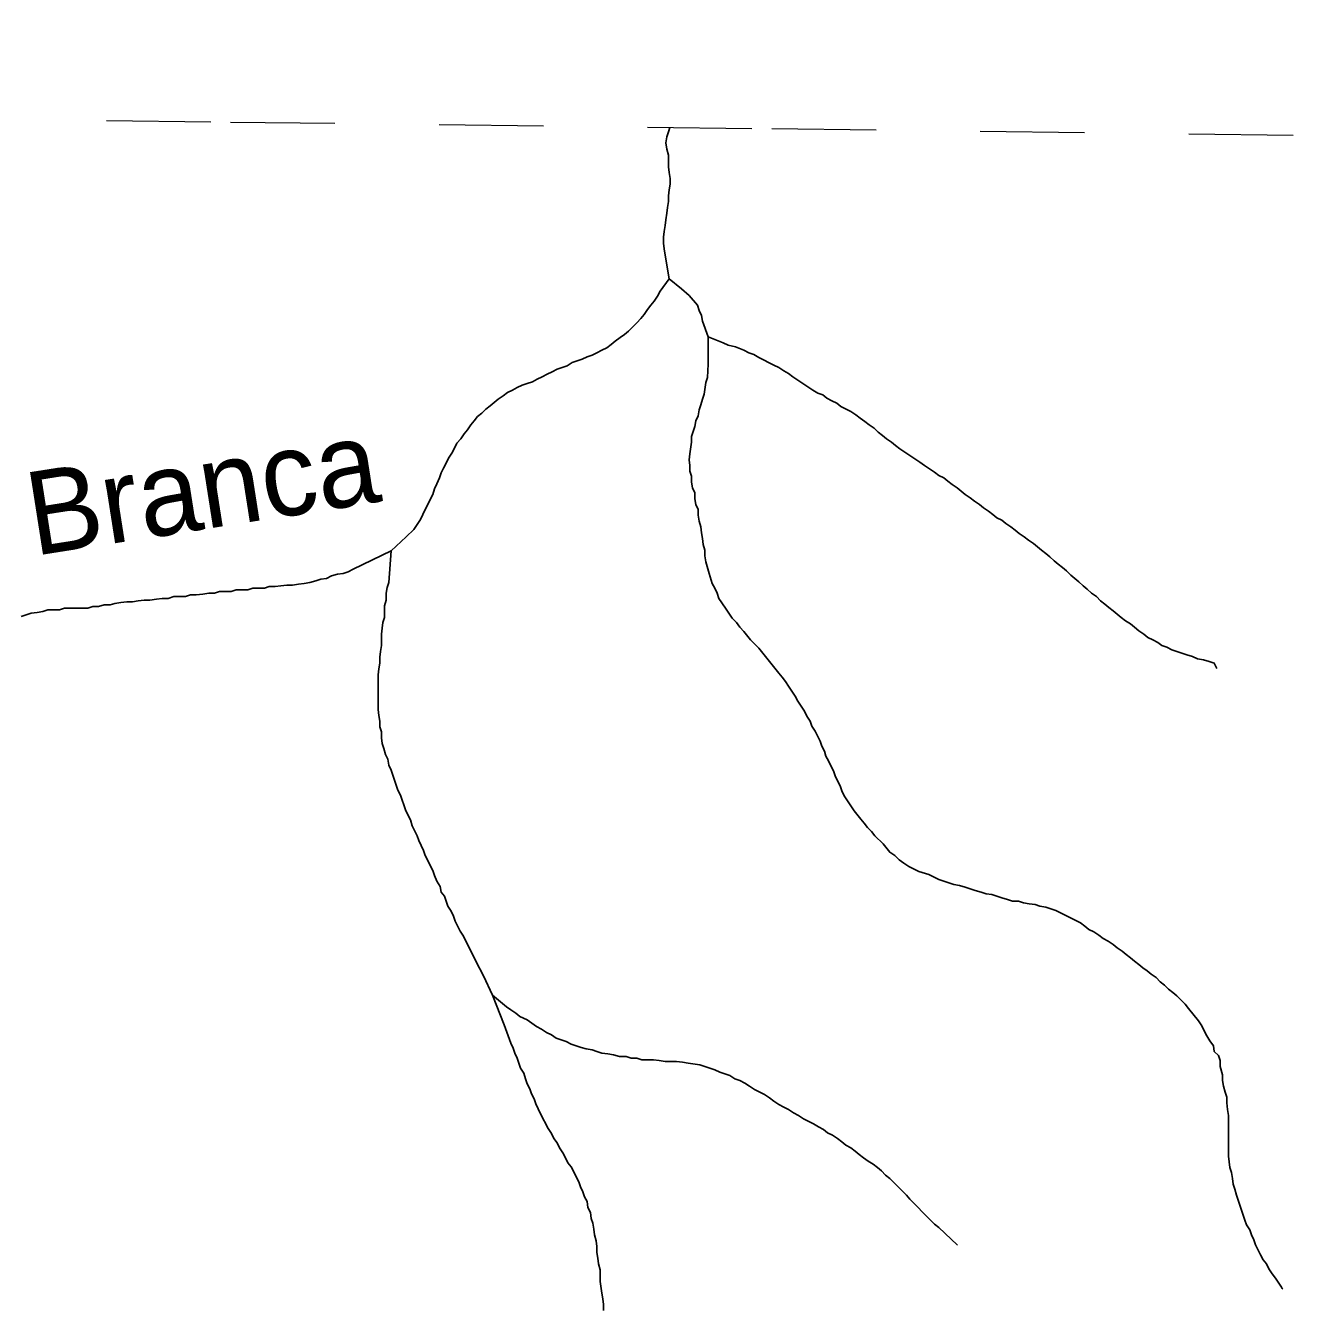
# Model space of a CAD drawing. Extents: x 652.3 to 678, y 7316.9 to 7344.9.
# Drawn here: x 673.671 to 674.888, y 7343.545 to 7344.776 of the extents above; entities that cross this region are included whole.
import ezdxf
from ezdxf.enums import TextEntityAlignment as Align

# ---------------------------------------------------------------- set-up
doc = ezdxf.new("R2010")
doc.units = 0
doc.header["$LTSCALE"] = 0.032
doc.linetypes.add('SHORT_DASHED', pattern=[2.7, 1.5, -1.2])
doc.layers.add('53', color=7, linetype='SHORT_DASHED', lineweight=13)
doc.layers.add('7', color=7, linetype='Continuous', lineweight=25)
doc.layers.add('61', color=7, linetype='Continuous')

msp = doc.modelspace()

# ---------------------------------------------------------------- linework, layer by layer
at = {"layer": '53'}
msp.add_lwpolyline([(666.0809, 7344.7756), (666.6, 7344.7695), (667.1191, 7344.7635), (667.6382, 7344.7574), (668.1573, 7344.7513), (668.6764, 7344.7452), (669.1955, 7344.7391), (669.7146, 7344.733), (670.2337, 7344.7268), (670.7528, 7344.7206), (671.2719, 7344.7144), (671.791, 7344.7082), (672.3102, 7344.702), (672.8293, 7344.6957), (673.3484, 7344.6895), (673.8675, 7344.6832), (674.3866, 7344.6769), (674.9057, 7344.6705), (675.4248, 7344.6642), (675.9439, 7344.6578), (676.4631, 7344.6514), (676.9822, 7344.645), (677.5013, 7344.6386), (678.0204, 7344.6322)], dxfattribs=at)
at = {"layer": '7'}
msp.add_line((674.1298, 7343.8176), (674.1187, 7343.8463), dxfattribs=at)
for points in [[(674.2888, 7344.6781), (674.2874, 7344.6738), (674.2858, 7344.669), (674.285, 7344.6634), (674.2858, 7344.6571), (674.2874, 7344.6515), (674.2874, 7344.6459), (674.2874, 7344.6404), (674.2882, 7344.6348), (674.289, 7344.6292), (674.289, 7344.6237), (674.2882, 7344.6181), (674.2874, 7344.6125), (674.2874, 7344.607), (674.2866, 7344.6014), (674.2858, 7344.5958), (674.285, 7344.5895), (674.2842, 7344.5839), (674.2834, 7344.5783), (674.2826, 7344.5727), (674.2826, 7344.5672), (674.2834, 7344.5616), (674.2834, 7344.5613)], [(674.2834, 7344.5613), (674.2882, 7344.533), (674.2882, 7344.533)], [(674.2882, 7344.533), (674.2794, 7344.521), (674.277, 7344.5162), (674.2738, 7344.5115), (674.2707, 7344.5075), (674.2675, 7344.5035), (674.2643, 7344.4987), (674.2611, 7344.4948), (674.2571, 7344.4908), (674.2532, 7344.4868), (674.2492, 7344.4828), (674.2452, 7344.4796)], [(674.3256, 7344.4773), (674.32, 7344.4924), (674.3192, 7344.4979), (674.3168, 7344.5027), (674.3152, 7344.5075), (674.3073, 7344.517), (674.3001, 7344.5234), (674.2882, 7344.533)], [(674.2452, 7344.4796), (674.2412, 7344.4765), (674.2364, 7344.4733), (674.2325, 7344.4701), (674.2285, 7344.4669), (674.2237, 7344.4645), (674.2189, 7344.4621), (674.2142, 7344.4598), (674.2094, 7344.4582), (674.2046, 7344.4558), (674.1998, 7344.4542), (674.1951, 7344.4526), (674.1903, 7344.4494), (674.1855, 7344.4478), (674.1807, 7344.4462), (674.176, 7344.4438), (674.1712, 7344.4415), (674.1664, 7344.4391), (674.1616, 7344.4367), (674.1569, 7344.4343), (674.1521, 7344.4327), (674.1473, 7344.4311), (674.1425, 7344.4287), (674.1378, 7344.4263), (674.133, 7344.4239), (674.129, 7344.4208), (674.1242, 7344.4176), (674.1203, 7344.4144), (674.1163, 7344.4112), (674.1123, 7344.408), (674.1083, 7344.4041), (674.1044, 7344.4009), (674.1012, 7344.3969), (674.098, 7344.3929), (674.0948, 7344.3881), (674.0916, 7344.3842), (674.0884, 7344.3794), (674.0845, 7344.3754), (674.0821, 7344.3706), (674.0797, 7344.3659), (674.0765, 7344.3611), (674.0741, 7344.3563), (674.0717, 7344.3515), (674.0693, 7344.3468), (674.0678, 7344.342), (674.0654, 7344.3364), (674.063, 7344.3316), (674.0614, 7344.3261), (674.059, 7344.3213), (674.0566, 7344.3165), (674.0542, 7344.3118), (674.0518, 7344.307), (674.0495, 7344.3022), (674.0463, 7344.2974), (674.0431, 7344.2927), (674.0359, 7344.2855), (674.0216, 7344.272)], [(674.3256, 7344.4773), (674.3256, 7344.451), (674.3248, 7344.4383), (674.3232, 7344.4335), (674.3216, 7344.4224), (674.32, 7344.4176), (674.3184, 7344.412), (674.3168, 7344.4072), (674.316, 7344.4017), (674.3136, 7344.3969), (674.3128, 7344.3913), (674.3112, 7344.3866), (674.3096, 7344.3818), (674.3096, 7344.3762), (674.3081, 7344.3651), (674.3073, 7344.3595), (674.3081, 7344.3539), (674.3081, 7344.3484), (674.3096, 7344.3436), (674.3096, 7344.338), (674.3104, 7344.3324), (674.3128, 7344.3277), (674.3128, 7344.3221), (674.3136, 7344.3165), (674.316, 7344.3118), (674.316, 7344.3062), (674.3168, 7344.3006), (674.3184, 7344.295), (674.3192, 7344.2895), (674.32, 7344.2839), (674.3208, 7344.2783), (674.3224, 7344.2728), (674.3224, 7344.2672), (674.3232, 7344.2616), (674.3264, 7344.2505), (674.3295, 7344.2409), (674.3319, 7344.2362), (674.3343, 7344.2314), (674.3359, 7344.2266), (674.3423, 7344.2171), (674.3455, 7344.2123), (674.3486, 7344.2075), (674.3526, 7344.2035), (674.3558, 7344.1988), (674.3598, 7344.1948), (674.3661, 7344.1868), (674.3701, 7344.1829), (674.3741, 7344.1789), (674.3932, 7344.155), (674.3964, 7344.151), (674.3996, 7344.147), (674.4027, 7344.1423), (674.4091, 7344.1327), (674.4115, 7344.128), (674.4147, 7344.1232), (674.4179, 7344.1184), (674.4202, 7344.1136), (674.4234, 7344.1089), (674.425, 7344.1041), (674.4282, 7344.0993), (674.433, 7344.0898), (674.4346, 7344.085), (674.437, 7344.0802), (674.4385, 7344.0754), (674.4409, 7344.0707), (674.4433, 7344.0659), (674.4457, 7344.0611), (674.4473, 7344.0563), (674.4497, 7344.0516), (674.4521, 7344.0468), (674.4537, 7344.042), (674.4561, 7344.0372), (674.4592, 7344.0325), (674.4624, 7344.0277), (674.4656, 7344.0229), (674.472, 7344.015), (674.4751, 7344.011)], [(674.3256, 7344.4773), (674.3399, 7344.4717), (674.3447, 7344.4693), (674.3518, 7344.4677)], [(674.3518, 7344.4677), (674.3598, 7344.4645), (674.3645, 7344.4621), (674.3693, 7344.4605), (674.3741, 7344.4574), (674.3884, 7344.4502), (674.3932, 7344.4478), (674.398, 7344.4446), (674.4027, 7344.4422), (674.4067, 7344.4391), (674.4115, 7344.4359), (674.4163, 7344.4327), (674.421, 7344.4295), (674.4258, 7344.4263), (674.4306, 7344.4232), (674.4354, 7344.4216), (674.4393, 7344.4184), (674.4441, 7344.416), (674.4489, 7344.4136), (674.4529, 7344.4104), (674.4624, 7344.4056), (674.4672, 7344.4025), (674.4712, 7344.3993), (674.4759, 7344.3961), (674.4799, 7344.3929), (674.4847, 7344.3897), (674.4887, 7344.3858), (674.4927, 7344.3826), (674.4966, 7344.3794), (674.5014, 7344.3762), (674.5054, 7344.373), (674.5094, 7344.3698), (674.5141, 7344.3667), (674.5189, 7344.3635), (674.5237, 7344.3603), (674.5285, 7344.3571), (674.5332, 7344.3539), (674.538, 7344.3507), (674.5428, 7344.3476), (674.5468, 7344.3444), (674.5515, 7344.342), (674.5555, 7344.3388), (674.5595, 7344.3356), (674.5643, 7344.3324), (674.5682, 7344.3293), (674.5722, 7344.3261), (674.577, 7344.3229), (674.581, 7344.3197), (674.5857, 7344.3165), (674.5897, 7344.3133), (674.5945, 7344.3102), (674.5985, 7344.307), (674.6025, 7344.3038), (674.6072, 7344.3014), (674.6112, 7344.2982), (674.616, 7344.295), (674.62, 7344.2919), (674.6239, 7344.2887), (674.6287, 7344.2855), (674.6327, 7344.2823), (674.6375, 7344.2791), (674.6414, 7344.2759), (674.6454, 7344.2728), (674.6494, 7344.2696), (674.6534, 7344.2664), (674.6574, 7344.2624), (674.6613, 7344.2592), (674.6653, 7344.2561), (674.6693, 7344.2529), (674.6733, 7344.2489), (674.6773, 7344.2457), (674.6812, 7344.2425), (674.6852, 7344.2386), (674.6892, 7344.2354), (674.6932, 7344.2314), (674.6979, 7344.2282), (674.7019, 7344.2242), (674.7059, 7344.221), (674.7099, 7344.2179), (674.7139, 7344.2147), (674.7178, 7344.2115), (674.7218, 7344.2083), (674.7258, 7344.2051), (674.7306, 7344.202), (674.7345, 7344.1988), (674.7385, 7344.1956), (674.7433, 7344.1924), (674.7473, 7344.1892), (674.752, 7344.1868), (674.7568, 7344.1844), (674.7608, 7344.1813), (674.7656, 7344.1797), (674.7703, 7344.1773), (674.7799, 7344.1741), (674.7847, 7344.1725), (674.7902, 7344.1709), (674.795, 7344.1685), (674.8006, 7344.1677), (674.8062, 7344.1661), (674.8109, 7344.1646), (674.8135, 7344.1594)], [(674.0216, 7344.272), (674.0216, 7344.272), (673.9852, 7344.2546)], [(674.1187, 7343.8463), (674.1099, 7343.8646), (674.1028, 7343.8789), (674.1004, 7343.8837), (674.0932, 7343.898), (674.0908, 7343.9028), (674.0876, 7343.9075), (674.0829, 7343.9171), (674.0813, 7343.9219), (674.0789, 7343.9266), (674.0757, 7343.9314), (674.0741, 7343.9362), (674.0725, 7343.941), (674.0693, 7343.9449), (674.0686, 7343.9505), (674.0654, 7343.9553), (674.063, 7343.9609), (674.0614, 7343.9656), (674.059, 7343.9704), (674.0566, 7343.9752), (674.0542, 7343.98), (674.0526, 7343.9847), (674.0502, 7343.9895), (674.0479, 7343.9943), (674.0463, 7343.999), (674.0415, 7344.0086), (674.0399, 7344.0142), (674.0375, 7344.0189), (674.0351, 7344.0237), (674.0304, 7344.038), (674.028, 7344.0428), (674.0232, 7344.0571), (674.0216, 7344.0619), (674.0192, 7344.0667), (674.0184, 7344.0723), (674.016, 7344.077), (674.0144, 7344.0826), (674.0129, 7344.0874), (674.0121, 7344.0929), (674.0121, 7344.0985), (674.0105, 7344.1033), (674.0105, 7344.1089), (674.0097, 7344.1144), (674.0089, 7344.12), (674.0089, 7344.1534), (674.0097, 7344.159), (674.0105, 7344.1646), (674.0105, 7344.1701), (674.0113, 7344.1757), (674.0121, 7344.1813), (674.0121, 7344.1924), (674.0129, 7344.198), (674.0136, 7344.2035), (674.0152, 7344.2083), (674.0152, 7344.2195), (674.0168, 7344.225), (674.0168, 7344.2314), (674.0176, 7344.237), (674.0192, 7344.2417), (674.0216, 7344.272)], [(673.9852, 7344.2546), (673.985, 7344.2545), (673.9802, 7344.2521), (673.9755, 7344.2505), (673.9699, 7344.2497), (673.9643, 7344.2481), (673.9595, 7344.2457), (673.954, 7344.2449), (673.9492, 7344.2433), (673.9436, 7344.2417), (673.9381, 7344.2409), (673.9325, 7344.2401), (673.9269, 7344.2393), (673.9213, 7344.2393), (673.9158, 7344.2386), (673.9102, 7344.2378), (673.9046, 7344.2378), (673.8999, 7344.2362), (673.8943, 7344.2362), (673.8887, 7344.2362), (673.884, 7344.2346), (673.8784, 7344.2346), (673.8728, 7344.2346), (673.868, 7344.233), (673.8625, 7344.233), (673.8569, 7344.233), (673.8521, 7344.2314), (673.8466, 7344.2314), (673.841, 7344.2306), (673.8346, 7344.2298), (673.829, 7344.2298), (673.8243, 7344.2282), (673.8187, 7344.2282), (673.8131, 7344.2282), (673.8076, 7344.2266), (673.802, 7344.2266), (673.7964, 7344.2258), (673.7901, 7344.225), (673.7845, 7344.225)], [(673.7845, 7344.225), (673.7789, 7344.2242), (673.7734, 7344.2234), (673.7678, 7344.2234), (673.7622, 7344.2226), (673.7566, 7344.2218), (673.7519, 7344.2203), (673.7463, 7344.2203), (673.7407, 7344.2187), (673.7352, 7344.2187), (673.7304, 7344.2171), (673.7248, 7344.2171), (673.7192, 7344.2171), (673.7137, 7344.2171), (673.7081, 7344.2171), (673.7033, 7344.2155), (673.6978, 7344.2155), (673.6922, 7344.2155), (673.6874, 7344.2139), (673.6818, 7344.2131), (673.6763, 7344.2123), (673.6715, 7344.2107), (673.6667, 7344.2091)], [(674.4751, 7344.011), (674.4783, 7344.007), (674.4823, 7344.003), (674.4855, 7343.999), (674.4934, 7343.9911), (674.4998, 7343.9831), (674.5046, 7343.98), (674.5086, 7343.976), (674.5133, 7343.9728), (674.5181, 7343.9696), (674.5277, 7343.9648), (674.5372, 7343.9617), (674.5468, 7343.9569), (674.5515, 7343.9553), (674.5563, 7343.9537), (674.5611, 7343.9521), (674.5667, 7343.9513), (674.5722, 7343.9497), (674.5818, 7343.9465), (674.5873, 7343.9449), (674.5921, 7343.9434), (674.5977, 7343.9426), (674.6025, 7343.941), (674.6072, 7343.9394), (674.6128, 7343.9378), (674.6176, 7343.9362), (674.6231, 7343.9362), (674.6279, 7343.9346), (674.6335, 7343.9338), (674.6391, 7343.933), (674.6438, 7343.9314), (674.6494, 7343.9306), (674.659, 7343.9274), (674.6828, 7343.9155), (674.6868, 7343.9123), (674.6908, 7343.9091), (674.6956, 7343.9068), (674.7003, 7343.9036), (674.7043, 7343.9004), (674.7091, 7343.898), (674.7139, 7343.8948), (674.7178, 7343.8916), (674.7226, 7343.8884), (674.7266, 7343.8853), (674.7306, 7343.8821), (674.7345, 7343.8789), (674.7385, 7343.8757), (674.7425, 7343.8725), (674.7465, 7343.8694), (674.7505, 7343.8662), (674.7552, 7343.863), (674.7592, 7343.859), (674.7632, 7343.8558), (674.7672, 7343.8518), (674.7711, 7343.8487), (674.7751, 7343.8455), (674.7831, 7343.8375), (674.7863, 7343.8335), (674.7958, 7343.8216), (674.799, 7343.8168), (674.8014, 7343.8121), (674.8038, 7343.8073), (674.8069, 7343.8025), (674.8101, 7343.7977), (674.8109, 7343.7922), (674.8149, 7343.7882), (674.8165, 7343.7834), (674.8165, 7343.7778), (674.8189, 7343.7699), (674.8189, 7343.7643), (674.8197, 7343.7588), (674.8213, 7343.7532), (674.8229, 7343.7484), (674.8229, 7343.7428), (674.8237, 7343.7365), (674.8245, 7343.7309), (674.8245, 7343.6919), (674.8253, 7343.6863), (674.826, 7343.6808), (674.8276, 7343.676), (674.8284, 7343.6704), (674.8292, 7343.6649), (674.8308, 7343.6601), (674.8324, 7343.6545), (674.834, 7343.6497), (674.8388, 7343.6354), (674.8404, 7343.6306), (674.842, 7343.6259), (674.8451, 7343.6211), (674.8467, 7343.6163), (674.8491, 7343.6115), (674.8507, 7343.6068), (674.8555, 7343.5972), (674.8579, 7343.5925), (674.8611, 7343.5885), (674.8634, 7343.5837), (674.8666, 7343.5789), (674.8698, 7343.5749), (674.8754, 7343.5662), (674.8762, 7343.5649), (674.8767, 7343.5642)], [(674.1187, 7343.8463), (674.1322, 7343.8351), (674.1362, 7343.832), (674.141, 7343.8288), (674.1449, 7343.8256), (674.1521, 7343.8224), (674.1609, 7343.816), (674.1656, 7343.8137), (674.1704, 7343.8105), (674.1752, 7343.8081), (674.1799, 7343.8049), (674.1895, 7343.8017), (674.1943, 7343.7993), (674.2038, 7343.7961), (674.2086, 7343.7946), (674.2142, 7343.7938), (674.2189, 7343.7922), (674.2237, 7343.7906), (674.2293, 7343.7898), (674.2348, 7343.789), (674.2404, 7343.7874), (674.2468, 7343.7874), (674.2516, 7343.7858), (674.2571, 7343.7858), (674.2619, 7343.7842), (674.273, 7343.7842), (674.2786, 7343.7834), (674.2842, 7343.7826), (674.2953, 7343.7826), (674.3009, 7343.7818), (674.3065, 7343.781), (674.3176, 7343.7794), (674.3319, 7343.7747), (674.3367, 7343.7723), (674.3415, 7343.7707), (674.3462, 7343.7691), (674.351, 7343.7659), (674.3558, 7343.7643), (674.3606, 7343.7619), (674.3653, 7343.7588), (674.3701, 7343.7556), (674.3797, 7343.7508), (674.3844, 7343.7476), (674.3884, 7343.7444), (674.3932, 7343.7412), (674.398, 7343.7389), (674.4027, 7343.7365), (674.4075, 7343.7333), (674.4123, 7343.7309), (674.4171, 7343.7277), (674.4266, 7343.7229), (674.4314, 7343.7198), (674.4362, 7343.7174), (674.4401, 7343.7142), (674.4449, 7343.7118), (674.4497, 7343.7086), (674.4537, 7343.7054), (674.4576, 7343.7023), (674.4624, 7343.6999), (674.4664, 7343.6967), (674.4704, 7343.6935), (674.4744, 7343.6903), (674.4791, 7343.6871), (674.4839, 7343.684), (674.4879, 7343.6808), (674.4919, 7343.6776), (674.4958, 7343.6736), (674.4998, 7343.6704), (674.5078, 7343.6625), (674.5117, 7343.6585), (674.5157, 7343.6545), (674.5189, 7343.6505), (674.5388, 7343.6306), (674.5428, 7343.6267), (674.5468, 7343.6235), (674.5587, 7343.6123), (674.5645, 7343.6069), (674.5648, 7343.6066)], [(674.1298, 7343.8176), (674.1362, 7343.8001), (674.1386, 7343.7954), (674.1402, 7343.7906), (674.1425, 7343.7858), (674.1441, 7343.781), (674.1457, 7343.7763), (674.1489, 7343.7715), (674.1505, 7343.7659), (674.1521, 7343.7611), (674.1545, 7343.7564), (674.1561, 7343.7516), (674.1585, 7343.7468), (674.1601, 7343.742), (674.1624, 7343.7373), (674.1648, 7343.7325), (674.172, 7343.7182), (674.1752, 7343.7134), (674.1776, 7343.7086), (674.1807, 7343.7046), (674.1831, 7343.6999), (674.1863, 7343.6951), (674.1887, 7343.6903), (674.1911, 7343.6855), (674.1943, 7343.6816), (674.2014, 7343.6672), (674.203, 7343.6625), (674.2054, 7343.6577), (674.207, 7343.6529), (674.2094, 7343.6482), (674.2102, 7343.6426), (674.2126, 7343.6378), (674.2134, 7343.6322), (674.215, 7343.6275), (674.2158, 7343.6219), (674.2165, 7343.6163), (674.2181, 7343.6108), (674.2189, 7343.6052), (674.2189, 7343.5996), (674.2197, 7343.594), (674.2205, 7343.5885), (674.2221, 7343.5829), (674.2221, 7343.5718), (674.2237, 7343.5606), (674.2245, 7343.5551), (674.2253, 7343.5495), (674.2253, 7343.5439)]]:
    msp.add_lwpolyline(points, dxfattribs=at)

# ---------------------------------------------------------------- texts
at = {"layer": '61'}
msp.add_text('Branca', height=0.08, rotation=8.933, dxfattribs=at).set_placement((673.8463, 7344.2935), align=Align.CENTER)

doc.saveas('drawing.dxf')
